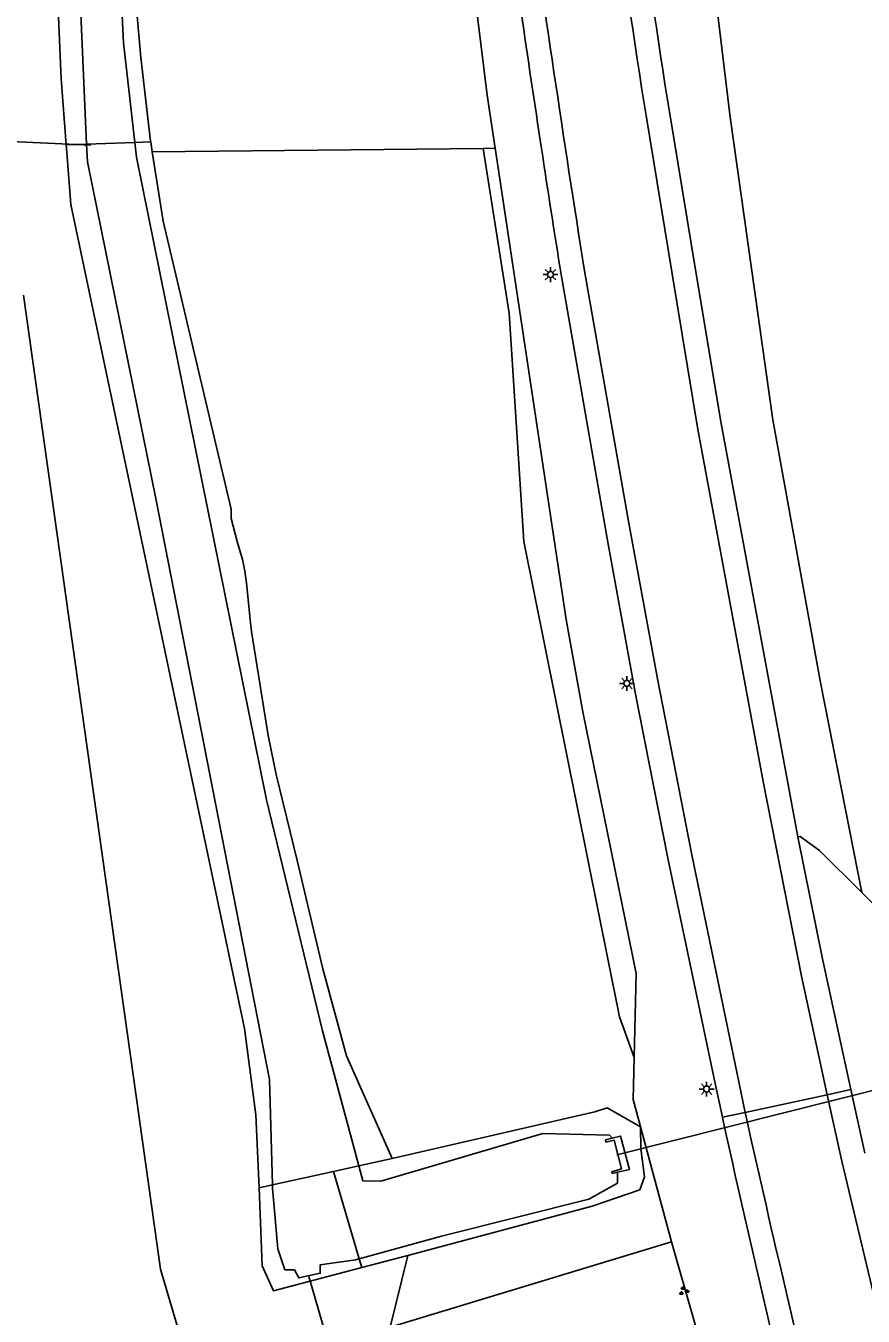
# Model space of a CAD drawing. Extents: x 133000 to 136000, y 400500 to 403500.
# Drawn here: x 133272.3 to 133343.1, y 401502.1 to 401611.2 of the extents above; entities that cross this region are included whole.
import ezdxf

# ---------------------------------------------------------------- set-up
doc = ezdxf.new("R2010")
doc.units = 0
for name, color, linetype in [('gg-knt-verharding', 7, 'Continuous'), ('gg-kntw-bovenkant insteek waterloop', 7, 'Continuous'), ('gg-kntw-waterlijn', 7, 'Continuous'), ('gg-kwrk-duiker nz buis', 7, 'Continuous'), ('gg-kwrk-uitstroombak niveau min 01', 7, 'Continuous'), ('gt-grn-groengrens', 7, 'Continuous'), ('gt-grn-weggrens', 7, 'Continuous'), ('gt-symb-groenvak', 7, 'Continuous'), ('gt-symb-lichtmast', 7, 'Continuous'), ('gx-grn-maaiveld', 7, 'Continuous')]:
    doc.layers.add(name, color=color, linetype=linetype)

# ---------------------------------------------------------------- blocks, each defined once
blk = doc.blocks.new('gt0-GRVAK')
at = {"layer": 'gt-symb-groenvak'}
for p, q in [((-0.11, 0.19), (-0.23, 0.24)), ((-0.18, 0.15), (0.09, 0.15)), ((-0.09, 0.21), (-0.16, 0.32)), ((-0.05, 0.21), (-0.05, 0.39)), ((0, 0.21), (0.06, 0.32)), ((0.01, 0.19), (0.13, 0.24)), ((0.26, -0.05), (0.2, 0.06)), ((0.3, -0.05), (0.3, 0.13)), ((0.35, -0.05), (0.41, 0.06)), ((-0.25, -0.23), (-0.36, -0.18)), ((-0.32, -0.26), (-0.05, -0.26)), ((-0.23, -0.21), (-0.29, -0.1)), ((-0.18, -0.2), (-0.18, -0.02)), ((-0.14, -0.21), (-0.07, -0.1)), ((-0.12, -0.23), (0, -0.18)), ((0.24, -0.07), (0.12, -0.02)), ((0.17, -0.11), (0.44, -0.11)), ((0.37, -0.07), (0.49, -0.02))]:
    blk.add_line(p, q, dxfattribs=at)
blk = doc.blocks.new('gt0-LMAST')
at = {"layer": 'gt-symb-lichtmast'}
for p, q in [((-0.18, 0.17), (-0.45, 0.44)), ((-0.01, 0.25), (-0.01, 0.62)), ((0.17, 0.17), (0.44, 0.44)), ((-0.26, 0), (-0.63, 0)), ((-0.18, -0.18), (-0.45, -0.45)), ((-0.01, -0.25), (-0.01, -0.63)), ((0.44, -0.45), (0.17, -0.18)), ((0.24, 0), (0.62, 0))]:
    blk.add_line(p, q, dxfattribs=at)
blk.add_circle((-0.01, 0), 0.25, dxfattribs=at)

msp = doc.modelspace()

# ---------------------------------------------------------------- linework, layer by layer
at = {"layer": 'gg-knt-verharding'}
for p, q in [((133337.58, 401542.61), (133337.77, 401542.64)), ((133345.79, 401535.09), (133342.99, 401537.92)), ((133331.2, 401518.91), (133330.58, 401521.77)), ((133343.24, 401515.88), (133342.07, 401521.26))]:
    msp.add_line(p, q, dxfattribs=at)
for points in [[(133324.75, 401603.6), (133326.95, 401590.22), (133329.11, 401577.24), (133334.64, 401547.31), (133337.89, 401530.85), (133340.07, 401520.82)], [(133337.58, 401542.61), (133331.09, 401577.57), (133328.92, 401590.55), (133326.73, 401603.92)], [(133319.54, 401590.48), (133323.29, 401569.15), (133325.71, 401555.98), (133328.61, 401541.11), (133333.13, 401519.32)], [(133330.58, 401521.77), (133326.6, 401540.83), (133323.87, 401554.68), (133321.46, 401567.84), (133317.56, 401590.17)], [(133342.07, 401521.26), (133339.67, 401532.3), (133337.58, 401542.61)], [(133342.99, 401537.92), (133339.43, 401541.47), (133337.77, 401542.64)], [(133340.07, 401520.82), (133341.3, 401515.2), (133344.43, 401502.1)]]:
    msp.add_lwpolyline(points, dxfattribs=at)
for centre, radius, start, end in [((134283.78, 401755.2), 970.94, 186.70834, 188.98244), ((134285.7, 401755.46), 970.88, 186.71021, 188.97982), ((134998.04, 401857.27), 1701.57, 187.88472, 188.66857), ((135004.85, 401858.22), 1706.44, 187.88509, 189.02699), ((134942.11, 401848.39), 1644.94, 188.65645, 189.03162), ((134436.61, 401761.31), 1131.67, 192.36865, 193.99603), ((134632.65, 401808.51), 1331.31, 192.54581, 193.92644)]:
    msp.add_arc(centre, radius, start, end, dxfattribs=at)
at = {"layer": 'gg-kntw-bovenkant insteek waterloop'}
for p, q in [((133282.99, 401600.55), (133282.86, 401601.39)), ((133275.71, 401601.14), (133275.76, 401600.49)), ((133303.27, 401515.44), (133299.42, 401524.12)), ((133300.72, 401506.21), (133304.59, 401507.24))]:
    msp.add_line(p, q, dxfattribs=at)
for points in [[(133269.2, 401789.14), (133267.38, 401789.3), (133268.59, 401777.18), (133270.4, 401735.57), (133272.97, 401660.37), (133275.28, 401606.71), (133275.71, 401601.14)], [(133282.86, 401601.39), (133282.85, 401601.44), (133282.01, 401608.51), (133281.39, 401615.56), (133280.55, 401636.52), (133273.44, 401789.28)], [(133292.02, 401512.94), (133291.76, 401519.11), (133290.8, 401526.42), (133276.1, 401596.09), (133275.76, 401600.49)], [(133299.42, 401524.12), (133297.41, 401531.45), (133295.25, 401540.62), (133293.47, 401547.9), (133292.8, 401551.19), (133291.38, 401559.98), (133291.26, 401560.97), (133290.95, 401564.1), (133290.82, 401565.09), (133290.62, 401566.07), (133290.17, 401567.58), (133289.67, 401569.53), (133289.66, 401570.34), (133283.91, 401594.67), (133282.99, 401600.55)], [(133304.59, 401507.24), (133320.2, 401511.4), (133324.21, 401512.79), (133324.61, 401513.88), (133324.3, 401516.26), (133324.27, 401518.1), (133321.46, 401519.7), (133320.42, 401519.36), (133303.27, 401515.44)], [(133300.72, 401506.21), (133293.25, 401504.23), (133292.29, 401506.34), (133292.02, 401512.94)]]:
    msp.add_lwpolyline(points, dxfattribs=at)
at = {"layer": 'gg-kntw-waterlijn'}
for points in [[(133281.51, 401601.34), (133280.57, 401609.75), (133280.16, 401617.81), (133279.45, 401632), (133279.24, 401641.35), (133276.96, 401688.14), (133274.88, 401734.82), (133273.15, 401773.57), (133272.83, 401787.82), (133272.48, 401788.1)], [(133277.44, 401601.2), (133276.06, 401632.98), (133273.64, 401678.84), (133272.13, 401713.85), (133270.8, 401753.47), (133269.23, 401778.63), (133268.48, 401787.33), (133269.42, 401787.65)], [(133281.51, 401601.34), (133281.65, 401600.1), (133292.65, 401545.75), (133297.39, 401526.23), (133300.46, 401514.81)], [(133277.44, 401601.2), (133277.51, 401599.7), (133283.32, 401571.08), (133292.9, 401522.1), (133293.15, 401513.19)], [(133300.46, 401514.81), (133300.8, 401513.55), (133302.32, 401513.5), (133316.01, 401517.54), (133321.65, 401517.41), (133321.88, 401517.14)], [(133322.33, 401514.26), (133322.33, 401513.35), (133319.91, 401511.99), (133307.46, 401508.86), (133300.5, 401506.95)], [(133300.5, 401506.95), (133300.17, 401506.86), (133297.19, 401506.44), (133297.19, 401505.73), (133295.39, 401505.33), (133295.01, 401506.02), (133294.21, 401506.02), (133293.61, 401507.79), (133293.16, 401512.91), (133293.15, 401513.19)]]:
    msp.add_lwpolyline(points, dxfattribs=at)
at = {"layer": 'gg-kwrk-duiker nz buis'}
for p, q in [((133267.73, 401601.55), (133277.8, 401601.11)), ((133322.29, 401515.73), (133352.94, 401523.47)), ((133298.15, 401498.8), (133296.24, 401505.44))]:
    msp.add_line(p, q, dxfattribs=at)
at = {"layer": 'gg-kwrk-uitstroombak niveau min 01'}
for p, q in [((133321.88, 401517.14), (133321.31, 401517)), ((133321.89, 401514.15), (133322.33, 401514.26))]:
    msp.add_line(p, q, dxfattribs=at)
for points in [[(133321.31, 401517), (133321.36, 401516.82), (133322.04, 401516.98), (133322.67, 401514.56), (133321.85, 401514.3), (133321.89, 401514.15)], [(133322.33, 401514.26), (133323.34, 401514.51), (133322.6, 401517.33), (133321.88, 401517.14)]]:
    msp.add_lwpolyline(points, dxfattribs=at)
at = {"layer": 'gt-grn-groengrens'}
for p, q in [((133310.98, 401600.83), (133282.99, 401600.55)), ((133312, 401600.84), (133310.98, 401600.83)), ((133323.67, 401520.41), (133323.75, 401523.96)), ((133326.91, 401508.39), (133323.67, 401520.41)), ((133303.11, 401501.16), (133326.91, 401508.39)), ((133303.11, 401501.16), (133304.59, 401507.24))]:
    msp.add_line(p, q, dxfattribs=at)
for points in [[(133304.18, 401663.15), (133311.32, 401605.34), (133312, 401600.84)], [(133342.99, 401537.92), (133339.5, 401555.67), (133335.47, 401577.88), (133331.86, 401603.48), (133329.97, 401619.15)], [(133310.98, 401600.83), (133313.17, 401586.9), (133314.42, 401567.59), (133322.51, 401527.41), (133323.75, 401523.96)], [(133323.75, 401523.96), (133323.9, 401531.07), (133319.4, 401553.18), (133318, 401561.01), (133312.73, 401595.99), (133312, 401600.84)], [(133192.5, 401413.55), (133312.31, 401409), (133283.7, 401506.08), (133272.11, 401588.42)], [(133355.65, 401409.77), (133354.08, 401414.44), (133343.97, 401448.74), (133326.91, 401508.39)]]:
    msp.add_lwpolyline(points, dxfattribs=at)
at = {"layer": 'gt-grn-weggrens'}
for p, q in [((133333.13, 401519.32), (133340.07, 401520.82)), ((133340.07, 401520.82), (133342.07, 401521.26)), ((133331.2, 401518.91), (133333.13, 401519.32))]:
    msp.add_line(p, q, dxfattribs=at)
at = {"layer": 'gx-grn-maaiveld'}
for p, q in [((133281.51, 401601.34), (133277.44, 401601.2)), ((133282.86, 401601.39), (133281.51, 401601.34)), ((133275.71, 401601.14), (133277.44, 401601.2)), ((133300.46, 401514.81), (133303.27, 401515.44)), ((133298.33, 401514.34), (133293.15, 401513.19)), ((133300.46, 401514.81), (133298.33, 401514.34)), ((133300.5, 401506.95), (133298.33, 401514.34)), ((133293.15, 401513.19), (133292.02, 401512.94)), ((133300.5, 401506.95), (133300.72, 401506.21))]:
    msp.add_line(p, q, dxfattribs=at)

# ---------------------------------------------------------------- block references
at = {"layer": 'gt-symb-groenvak'}
msp.add_blockref('gt0-GRVAK', (133327.92, 401504.23), dxfattribs=at)
at = {"layer": 'gt-symb-lichtmast'}
for p in [(133316.68, 401590.16), (133323.14, 401555.6), (133329.88, 401521.3)]:
    msp.add_blockref('gt0-LMAST', p, dxfattribs=at)

doc.saveas('drawing.dxf')
